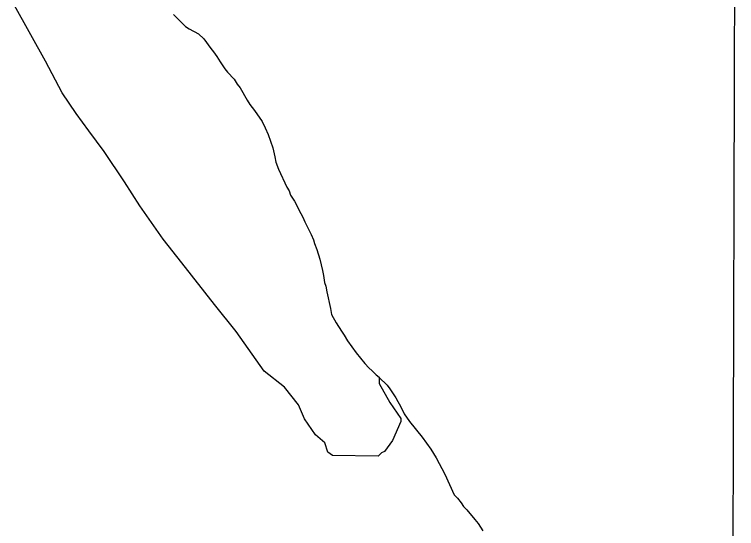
# Model space of a CAD drawing. Extents: x 3161615 to 3199515, y 867541 to 892976.
# Drawn here: x 3186196 to 3186778, y 890137 to 890551 of the extents above; entities that cross this region are included whole.
import ezdxf

# ---------------------------------------------------------------- set-up
doc = ezdxf.new("R2010")
doc.units = 0
for name, color, linetype in [('V-GRID-MAJR', 7, 'Continuous'), ('V-SITE-VEGE', 7, 'Continuous'), ('V-TOPO-SHOR', 7, 'Continuous')]:
    doc.layers.add(name, color=color, linetype=linetype)

msp = doc.modelspace()

# ---------------------------------------------------------------- linework, layer by layer
at = {"layer": 'V-GRID-MAJR'}
msp.add_spline([(3186730.8510000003, 872949.773), (3186746.716, 879009.337), (3186762.588, 885071.987), (3186778.461, 891134.681), (3186778.469, 891137.72)], degree=3, dxfattribs=at)
at = {"layer": 'V-SITE-VEGE'}
for p, q in [((3186220.940000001, 890513.3699999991), (3186196.018000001, 890558.153999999)), ((3186324.323000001, 890550.9489999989), (3186334.084000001, 890541.2869999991)), ((3186334.084000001, 890541.2869999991), (3186337.082000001, 890539.4349999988)), ((3186337.082000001, 890539.4349999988), (3186344.574000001, 890535.3639999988)), ((3186344.574000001, 890535.3639999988), (3186348.7030000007, 890531.275999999)), ((3186348.703000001, 890531.275999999), (3186354.345000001, 890523.4609999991)), ((3186354.345000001, 890523.4609999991), (3186356.600000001, 890520.8579999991)), ((3186356.600000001, 890520.8579999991), (3186359.233000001, 890517.1349999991)), ((3186359.233000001, 890517.1349999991), (3186361.869000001, 890512.667999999)), ((3186234.637000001, 890487.7869999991), (3186220.9400000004, 890513.3699999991)), ((3186361.869000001, 890512.667999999), (3186365.633000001, 890507.082999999)), ((3186365.633000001, 890507.082999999), (3186367.888000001, 890504.479999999)), ((3186367.888000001, 890504.479999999), (3186373.146000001, 890498.9029999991)), ((3186373.146000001, 890498.9029999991), (3186375.779000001, 890494.8069999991)), ((3186375.779000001, 890494.8069999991), (3186378.0360000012, 890491.8319999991)), ((3186245.891000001, 890471.1279999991), (3186234.637000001, 890487.7869999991)), ((3186378.0360000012, 890491.8319999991), (3186383.691000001, 890481.7739999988)), ((3186383.691000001, 890481.7739999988), (3186385.948000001, 890478.422999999)), ((3186385.948000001, 890478.422999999), (3186389.710000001, 890473.5859999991)), ((3186255.902000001, 890457.0299999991), (3186245.891000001, 890471.1279999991)), ((3186389.710000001, 890473.5859999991), (3186395.729000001, 890464.6529999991)), ((3186395.729000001, 890464.6529999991), (3186398.371000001, 890459.435999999)), ((3186268.429000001, 890440.358999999), (3186255.902000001, 890457.0299999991)), ((3186398.371000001, 890459.435999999), (3186400.638000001, 890454.2179999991)), ((3186400.638000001, 890454.2179999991), (3186404.429000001, 890443.4049999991)), ((3186284.682000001, 890416.0169999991), (3186268.429000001, 890440.358999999)), ((3186404.429000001, 890443.4049999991), (3186405.959000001, 890436.3159999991)), ((3186405.959000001, 890436.3159999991), (3186406.7270000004, 890431.839999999)), ((3186406.727000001, 890431.839999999), (3186408.998000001, 890426.2459999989)), ((3186408.998000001, 890426.2459999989), (3186415.7930000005, 890411.7139999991)), ((3186297.181000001, 890396.8039999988), (3186284.6820000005, 890416.0169999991)), ((3186415.793000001, 890411.7139999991), (3186417.675000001, 890408.7359999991)), ((3186417.675000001, 890408.7359999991), (3186418.814000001, 890405.378999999)), ((3186418.814000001, 890405.378999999), (3186421.827000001, 890400.5399999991)), ((3186421.827000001, 890400.5399999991), (3186427.106000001, 890390.4799999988)), ((3186315.949000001, 890369.8899999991), (3186297.181000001, 890396.8039999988)), ((3186427.106000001, 890390.4799999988), (3186428.616000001, 890387.4999999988)), ((3186428.616000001, 890387.4999999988), (3186430.127000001, 890383.7729999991)), ((3186430.127000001, 890383.7729999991), (3186435.409000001, 890373.7129999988)), ((3186330.987000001, 890350.6489999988), (3186315.949000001, 890369.8899999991)), ((3186435.409000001, 890373.7129999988), (3186437.2990000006, 890369.2399999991)), ((3186437.299000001, 890369.2399999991), (3186438.061000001, 890366.2559999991)), ((3186438.061000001, 890366.2559999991), (3186439.9530000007, 890361.410999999)), ((3186439.953000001, 890361.410999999), (3186442.235000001, 890353.5769999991)), ((3186442.235000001, 890353.5769999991), (3186444.5200000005, 890344.6249999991)), ((3186357.310000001, 890317.292999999), (3186330.987000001, 890350.6489999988)), ((3186444.520000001, 890344.6249999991), (3186445.288000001, 890340.518999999)), ((3186445.288000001, 890340.518999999), (3186446.063000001, 890334.9219999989)), ((3186446.063000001, 890334.9219999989), (3186447.199000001, 890331.9379999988)), ((3186447.199000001, 890331.9379999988), (3186447.967000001, 890327.4609999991)), ((3186447.967000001, 890327.4609999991), (3186451.025000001, 890314.0279999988)), ((3186374.866000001, 890295.4779999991), (3186357.310000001, 890317.292999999)), ((3186451.025000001, 890314.0279999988), (3186451.797000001, 890309.1769999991)), ((3186451.797000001, 890309.1769999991), (3186455.565000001, 890302.4759999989)), ((3186455.565000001, 890302.4759999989), (3186459.708000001, 890295.7699999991)), ((3186397.390000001, 890263.4369999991), (3186374.866000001, 890295.4779999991)), ((3186459.708000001, 890295.7699999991), (3186461.9650000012, 890292.4199999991)), ((3186461.9650000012, 890292.4199999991), (3186464.603000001, 890287.952999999)), ((3186464.603000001, 890287.952999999), (3186471.7490000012, 890278.2759999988)), ((3186471.7490000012, 890278.2759999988), (3186478.515000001, 890269.719999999)), ((3186478.515000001, 890269.719999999), (3186481.896000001, 890266.0009999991)), ((3186481.896000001, 890266.0009999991), (3186484.522000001, 890263.7719999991)), ((3186413.772000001, 890250.535999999), (3186397.390000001, 890263.4369999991)), ((3186484.522000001, 890263.7719999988), (3186487.899000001, 890260.4279999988)), ((3186487.899000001, 890260.4279999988), (3186490.1520000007, 890258.572999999)), ((3186490.152000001, 890258.572999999), (3186490.092000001, 890253.486999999)), ((3186490.092000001, 890253.486999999), (3186498.819000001, 890238.128999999)), ((3186425.054000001, 890236.4189999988), (3186413.772000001, 890250.535999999)), ((3186430.010000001, 890224.9239999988), (3186425.054000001, 890236.4189999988)), ((3186498.819000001, 890238.128999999), (3186507.574000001, 890225.3169999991)), ((3186438.766000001, 890212.109999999), (3186430.010000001, 890224.9239999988)), ((3186507.574000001, 890225.3169999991), (3186507.546000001, 890222.7739999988)), ((3186507.546000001, 890222.7739999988), (3186501.017000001, 890207.589999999)), ((3186446.323000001, 890205.6669999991), (3186438.766000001, 890212.109999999)), ((3186501.017000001, 890207.589999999), (3186494.559000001, 890198.7629999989)), ((3186448.778000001, 890198.008999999), (3186446.323000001, 890205.6669999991)), ((3186452.565000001, 890195.4249999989), (3186448.7780000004, 890198.008999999)), ((3186489.431000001, 890195.006999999), (3186452.565000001, 890195.4249999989)), ((3186492.003000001, 890197.5199999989), (3186489.431000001, 890195.006999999)), ((3186494.559000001, 890198.7629999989), (3186492.003000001, 890197.5199999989))]:
    msp.add_line(p, q, dxfattribs=at)
at = {"layer": 'V-TOPO-SHOR'}
for points in [[(3186324.323000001, 890550.9489999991), (3186334.084000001, 890541.2869999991), (3186337.082000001, 890539.434999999), (3186344.574000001, 890535.363999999), (3186348.703000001, 890531.275999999), (3186354.345000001, 890523.4609999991), (3186356.600000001, 890520.8579999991), (3186359.233000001, 890517.1349999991), (3186361.869000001, 890512.667999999), (3186365.633000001, 890507.082999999), (3186367.888000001, 890504.4779999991), (3186373.146000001, 890498.9029999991), (3186375.779000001, 890494.8069999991), (3186378.0360000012, 890491.8319999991), (3186383.691000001, 890481.773999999), (3186385.948000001, 890478.422999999), (3186389.708000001, 890473.5859999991), (3186395.729000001, 890464.6529999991), (3186398.371000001, 890459.435999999), (3186400.638000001, 890454.2179999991), (3186404.429000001, 890443.4069999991), (3186405.959000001, 890436.3159999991), (3186406.727000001, 890431.839999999), (3186408.998000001, 890426.2459999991), (3186415.793000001, 890411.7139999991), (3186417.675000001, 890408.7359999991), (3186418.814000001, 890405.378999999), (3186421.827000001, 890400.5399999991), (3186427.106000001, 890390.479999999), (3186428.616000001, 890387.4999999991), (3186430.127000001, 890383.7729999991), (3186435.409000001, 890373.712999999), (3186437.299000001, 890369.2399999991), (3186438.061000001, 890366.2559999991), (3186439.953000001, 890361.410999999), (3186442.235000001, 890353.5769999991), (3186444.520000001, 890344.6249999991), (3186445.288000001, 890340.518999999), (3186446.063000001, 890334.9219999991), (3186447.199000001, 890331.937999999), (3186447.967000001, 890327.4609999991), (3186451.025000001, 890314.0279999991), (3186451.797000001, 890309.1769999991), (3186455.565000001, 890302.4739999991), (3186459.708000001, 890295.7699999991), (3186461.9650000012, 890292.4199999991), (3186464.603000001, 890287.9509999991), (3186471.7490000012, 890278.275999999), (3186478.515000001, 890269.719999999), (3186481.896000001, 890266.0009999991), (3186484.522000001, 890263.7719999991), (3186487.899000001, 890260.427999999), (3186490.152000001, 890258.572999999)], [(3186490.152000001, 890258.572999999), (3186490.154000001, 890258.199999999), (3186496.533000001, 890252.2549999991), (3186498.788000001, 890249.278999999), (3186503.683000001, 890241.8319999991), (3186505.190000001, 890238.849999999), (3186507.451000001, 890235.126999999), (3186510.470000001, 890229.1669999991), (3186514.609000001, 890222.836999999), (3186524.759000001, 890210.1889999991), (3186531.904000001, 890200.513999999), (3186536.050000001, 890193.437999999), (3186543.211000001, 890180.3999999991), (3186550.767000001, 890163.628999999), (3186553.3940000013, 890161.0279999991), (3186556.403000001, 890157.3089999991), (3186558.285000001, 890154.3289999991), (3186560.912000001, 890151.7279999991), (3186567.302000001, 890143.9169999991), (3186569.934000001, 890140.5689999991), (3186573.698000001, 890134.6109999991)]]:
    msp.add_lwpolyline(points, dxfattribs=at)

doc.saveas('drawing.dxf')
